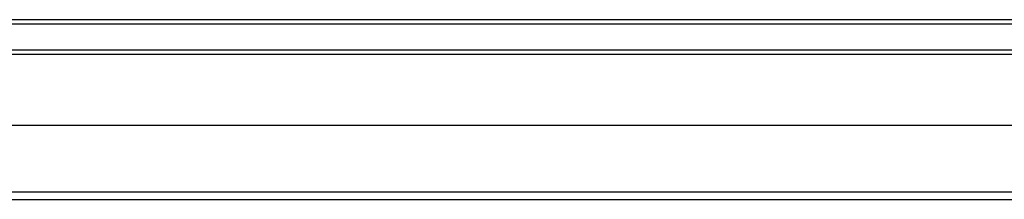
# Model space of a CAD drawing. Header units: millimetres. Extents: x 15 to 2005, y -26 to 622.
# Tile 471 of 656: x 109.95 to 134.29, y -15.94 to -11.49. Entities that reach past the tile are written whole.
import ezdxf

# ---------------------------------------------------------------- set-up
doc = ezdxf.new("R2010")
doc.units = ezdxf.units.MM

msp = doc.modelspace()

# ---------------------------------------------------------------- linework, layer by layer
at = {"color": 7, "linetype": 'Continuous'}
for p, q in [((80.9965, -11.4932), (167.9668, -11.4932)), ((91.9817, -11.5932), (156.9817, -11.5932)), ((91.9817, -12.2432), (156.9817, -12.2432)), ((94.4799, -12.3449), (154.4834, -12.3449)), ((154.5144, -14.1176), (94.449, -14.1176)), ((155.8964, -15.7646), (93.067, -15.7646)), ((91.6035, -15.9432), (157.3598, -15.9432))]:
    msp.add_line(p, q, dxfattribs=at)

doc.saveas('drawing.dxf')
